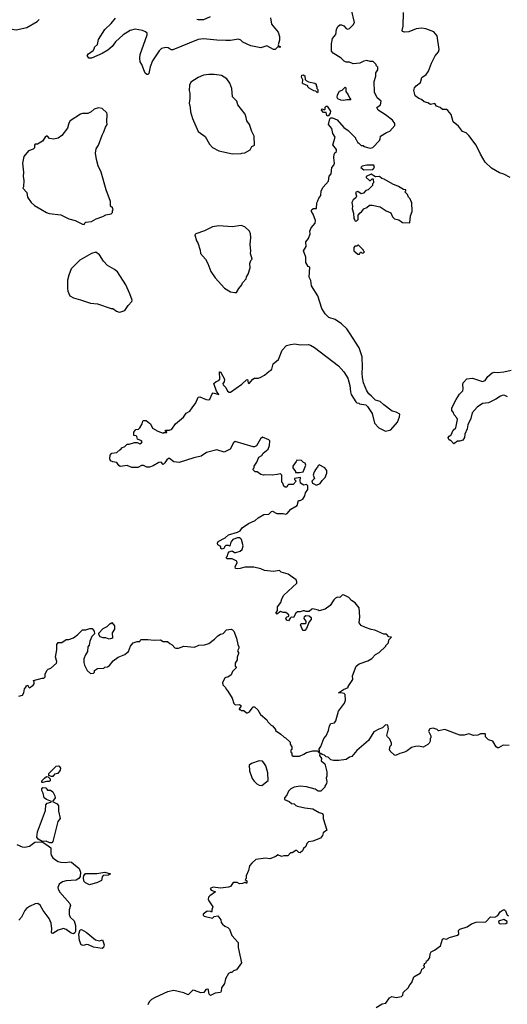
# Model space of a CAD drawing. Extents: x 2086813 to 2278017, y 548126 to 753336.
# Tile 364 of 461: x 2206976 to 2212413, y 669561 to 680544. Entities that reach past the tile are written whole.
import ezdxf

# ---------------------------------------------------------------- set-up
doc = ezdxf.new("R2010")
doc.units = 0

msp = doc.modelspace()

# ---------------------------------------------------------------- linework, layer by layer
at = {"layer": '0CON10XD'}
for points in [[(2211055, 679482), (2210972, 679535), (2210960, 679565), (2210998, 679595), (2211008, 679635), (2210961, 679671), (2210932, 679735), (2210930, 679855), (2210948, 679915), (2210948, 679952), (2210970, 679985), (2210970, 680015), (2210950, 680035), (2210950, 680045), (2210917, 680077), (2210885, 680078), (2210845, 680088), (2210815, 680082), (2210769, 680061), (2210695, 680051), (2210655, 680072), (2210615, 680071), (2210593, 680083), (2210560, 680115), (2210471, 680171), (2210452, 680195), (2210454, 680274), (2210463, 680335), (2210500, 680380), (2210508, 680435), (2210523, 680467), (2210544, 680486), (2210565, 680488), (2210589, 680475), (2210618, 680445), (2210635, 680440), (2210653, 680447), (2210694, 680486), (2210708, 680512), (2210676, 680655)], [(2212445, 678784), (2212375, 678820), (2212325, 678838), (2212235, 678889), (2212165, 678956), (2212114, 679044), (2212066, 679145), (2211984, 679254), (2211955, 679281), (2211915, 679297), (2211869, 679355), (2211811, 679405), (2211787, 679485), (2211751, 679531), (2211735, 679541), (2211691, 679541), (2211664, 679564), (2211625, 679580), (2211605, 679609), (2211555, 679599), (2211526, 679616), (2211487, 679627), (2211456, 679656), (2211425, 679666), (2211386, 679696), (2211371, 679755), (2211380, 679785), (2211395, 679808), (2211445, 679845), (2211459, 679901), (2211507, 679933), (2211535, 679969), (2211569, 680061), (2211607, 680143), (2211646, 680185), (2211653, 680213), (2211632, 680365), (2211595, 680409), (2211506, 680444), (2211455, 680451), (2211398, 680442), (2211315, 680410), (2211265, 680407), (2211245, 680414), (2211241, 680425), (2211251, 680471), (2211257, 680625)], [(2206625, 680563), (2206785, 680502), (2206875, 680443), (2206935, 680430), (2207055, 680457), (2207172, 680525), (2207195, 680548)], [(2209774, 680565), (2209784, 680495), (2209859, 680405), (2209874, 680356), (2209873, 680315), (2209858, 680265), (2209862, 680252), (2209880, 680245), (2209880, 680235), (2209855, 680240), (2209825, 680213), (2209805, 680213), (2209732, 680252), (2209665, 680231), (2209554, 680254), (2209464, 680294), (2209440, 680315), (2209415, 680326), (2209326, 680314), (2209275, 680314), (2209175, 680316), (2209025, 680331), (2208965, 680322), (2208685, 680209), (2208665, 680209), (2208630, 680230), (2208605, 680235), (2208557, 680223), (2208532, 680198), (2208457, 680085), (2208431, 680019), (2208416, 679944), (2208405, 679933), (2208395, 679933), (2208375, 679949), (2208366, 679965), (2208339, 680045), (2208321, 680075), (2208314, 680115), (2208319, 680155), (2208399, 680375), (2208398, 680395), (2208379, 680409), (2208345, 680422), (2208265, 680438), (2208207, 680423), (2208129, 680375), (2208044, 680296), (2208006, 680245), (2207960, 680205), (2207895, 680166), (2207775, 680114), (2207748, 680115), (2207728, 680145), (2207742, 680165), (2207795, 680201), (2207809, 680225), (2207812, 680238), (2207843, 680267), (2207856, 680325), (2207924, 680435), (2207997, 680503), (2208045, 680562)], [(2209099, 680575), (2209025, 680541), (2208965, 680541), (2208951, 680545)], [(2209348, 679048), (2209445, 679050), (2209453, 679057), (2209485, 679060), (2209547, 679093), (2209565, 679130), (2209596, 679144), (2209592, 679245), (2209566, 679296), (2209539, 679375), (2209509, 679415), (2209502, 679455), (2209489, 679489), (2209407, 679595), (2209398, 679635), (2209348, 679685), (2209340, 679775), (2209320, 679835), (2209285, 679885), (2209225, 679921), (2209145, 679934), (2209085, 679934), (2209025, 679924), (2208965, 679900), (2208885, 679848), (2208870, 679815), (2208867, 679755), (2208873, 679725), (2208873, 679665), (2208864, 679615), (2208877, 679565), (2208881, 679515), (2208904, 679444), (2208966, 679296), (2209043, 679243), (2209092, 679155), (2209125, 679120), (2209195, 679082), (2209348, 679048)], [(2210295, 679730), (2210278, 679748), (2210255, 679752), (2210205, 679780), (2210190, 679795), (2210188, 679808), (2210135, 679828), (2210130, 679835), (2210132, 679872), (2210120, 679905), (2210122, 679925), (2210135, 679930), (2210155, 679918), (2210158, 679878), (2210170, 679865), (2210195, 679852), (2210267, 679837), (2210280, 679825), (2210280, 679805), (2210290, 679795), (2210290, 679775), (2210300, 679765), (2210300, 679735), (2210295, 679730)], [(2210585, 679644), (2210555, 679646), (2210523, 679663), (2210516, 679675), (2210519, 679705), (2210542, 679748), (2210570, 679760), (2210605, 679790), (2210613, 679783), (2210613, 679745), (2210640, 679705), (2210652, 679672), (2210670, 679655), (2210665, 679650), (2210625, 679652), (2210585, 679644)], [(2207695, 678260), (2207702, 678278), (2207713, 678287), (2207777, 678293), (2207828, 678322), (2207902, 678348), (2207935, 678368), (2207995, 678378), (2208010, 678395), (2208010, 678415), (2208018, 678425), (2208010, 678445), (2207990, 678465), (2207987, 678515), (2207941, 678645), (2207886, 678845), (2207851, 678915), (2207832, 678985), (2207822, 679055), (2207829, 679105), (2207854, 679145), (2207894, 679256), (2207916, 679294), (2207933, 679345), (2207952, 679375), (2207948, 679405), (2207952, 679492), (2207946, 679506), (2207894, 679554), (2207855, 679563), (2207805, 679548), (2207773, 679517), (2207735, 679498), (2207677, 679497), (2207655, 679490), (2207539, 679415), (2207525, 679392), (2207510, 679335), (2207446, 679254), (2207405, 679222), (2207355, 679213), (2207310, 679220), (2207287, 679247), (2207275, 679246), (2207260, 679235), (2207230, 679190), (2207175, 679157), (2207150, 679155), (2207142, 679145), (2207142, 679115), (2207128, 679102), (2207075, 679080), (2207022, 679018), (2207006, 678945), (2207018, 678845), (2207014, 678795), (2207022, 678755), (2207019, 678681), (2207012, 678665), (2207054, 678615), (2207064, 678565), (2207104, 678505), (2207142, 678472), (2207210, 678430), (2207275, 678394), (2207305, 678384), (2207435, 678366), (2207525, 678324), (2207593, 678303), (2207675, 678264), (2207695, 678260)], [(2210415, 679470), (2210402, 679475), (2210395, 679510), (2210365, 679510), (2210340, 679535), (2210345, 679550), (2210375, 679540), (2210382, 679548), (2210383, 679567), (2210395, 679580), (2210405, 679580), (2210440, 679525), (2210437, 679503), (2210415, 679470)], [(2209417, 673473), (2209400, 673435), (2209402, 673405), (2209380, 673365), (2209380, 673335), (2209390, 673325), (2209390, 673315), (2209350, 673275), (2209333, 673237), (2209295, 673210), (2209273, 673207), (2209265, 673200), (2209238, 673152), (2209242, 673125), (2209270, 673095), (2209278, 673075), (2209296, 673056), (2209347, 672975), (2209362, 672915), (2209377, 672903), (2209427, 672907), (2209440, 672895), (2209440, 672885), (2209423, 672857), (2209425, 672850), (2209435, 672850), (2209445, 672840), (2209477, 672837), (2209504, 672814), (2209515, 672813), (2209538, 672825), (2209570, 672865), (2209575, 672880), (2209595, 672880), (2209632, 672845), (2209662, 672795), (2209733, 672733), (2209744, 672714), (2209780, 672675), (2209796, 672666), (2209830, 672625), (2209830, 672615), (2209886, 672576), (2209925, 672540), (2209940, 672535), (2209990, 672485), (2209990, 672465), (2210010, 672435), (2210010, 672405), (2210000, 672395), (2210000, 672375), (2210010, 672365), (2210012, 672342), (2210025, 672330), (2210095, 672330), (2210145, 672350), (2210175, 672370), (2210245, 672390), (2210295, 672390), (2210312, 672372), (2210318, 672372), (2210320, 672395), (2210310, 672405), (2210332, 672438), (2210367, 672525), (2210392, 672558), (2210421, 672615), (2210432, 672668), (2210447, 672693), (2210485, 672703), (2210500, 672725), (2210529, 672831), (2210598, 672922), (2210610, 672955), (2210605, 673018), (2210595, 673028), (2210575, 673033), (2210530, 673035), (2210586, 673074), (2210640, 673095), (2210640, 673105), (2210692, 673185), (2210688, 673225), (2210726, 673334), (2210760, 673360), (2210856, 673394), (2210901, 673419), (2210945, 673462), (2210986, 673484), (2211060, 673555), (2211060, 673565), (2211090, 673595), (2211092, 673628), (2211120, 673655), (2211092, 673662), (2211065, 673690), (2211035, 673690), (2210936, 673736), (2210895, 673743), (2210830, 673765), (2210785, 673788), (2210763, 673815), (2210770, 673885), (2210762, 673985), (2210718, 674038), (2210676, 674066), (2210645, 674098), (2210585, 674128), (2210570, 674125), (2210545, 674100), (2210518, 674102), (2210497, 674093), (2210478, 674075), (2210439, 674011), (2210381, 673969), (2210315, 673952), (2210305, 673957), (2210245, 673972), (2210235, 673970), (2210205, 673942), (2210165, 673942), (2210152, 673952), (2210135, 673952), (2210105, 673940), (2210075, 673938), (2210054, 673926), (2210030, 673875), (2210002, 673878), (2209990, 673870), (2209975, 673840), (2209955, 673848), (2209943, 673865), (2209952, 673878), (2209978, 673892), (2209978, 673905), (2209945, 673932), (2209915, 673931), (2209885, 673942), (2209842, 673912), (2209832, 673925), (2209850, 673955), (2209850, 673995), (2209887, 674043), (2209900, 674085), (2209922, 674125), (2210065, 674260), (2210068, 674275), (2210058, 674295), (2209971, 674361), (2209893, 674383), (2209872, 674402), (2209805, 674390), (2209705, 674400), (2209665, 674420), (2209585, 674438), (2209485, 674439), (2209435, 674421), (2209405, 674418), (2209382, 674422), (2209377, 674445), (2209402, 674485), (2209398, 674505), (2209345, 674531), (2209285, 674530), (2209280, 674545), (2209290, 674555), (2209300, 674595), (2209312, 674608), (2209345, 674618), (2209373, 674603), (2209385, 674603), (2209435, 674616), (2209458, 674635), (2209466, 674675), (2209448, 674745), (2209439, 674759), (2209426, 674766), (2209405, 674766), (2209352, 674745), (2209330, 674715), (2209318, 674672), (2209305, 674680), (2209275, 674680), (2209260, 674665), (2209255, 674650), (2209235, 674640), (2209220, 674645), (2209218, 674668), (2209185, 674688), (2209180, 674705), (2209190, 674725), (2209266, 674764), (2209305, 674797), (2209405, 674828), (2209435, 674843), (2209455, 674878), (2209526, 674924), (2209601, 674959), (2209635, 674988), (2209700, 675025), (2209755, 675028), (2209783, 675057), (2209795, 675061), (2209845, 675037), (2209915, 675038), (2209945, 675028), (2209960, 675035), (2209998, 675085), (2210070, 675125), (2210085, 675180), (2210105, 675182), (2210133, 675197), (2210157, 675235), (2210163, 675267), (2210187, 675303), (2210190, 675345), (2210175, 675360), (2210145, 675352), (2210108, 675375), (2210102, 675405), (2210108, 675438), (2210042, 675428), (2210040, 675415), (2210060, 675395), (2210025, 675360), (2209975, 675360), (2209962, 675348), (2209955, 675330), (2209935, 675330), (2209922, 675342), (2209910, 675375), (2209900, 675385), (2209900, 675465), (2209885, 675480), (2209847, 675473), (2209793, 675463), (2209705, 675468), (2209695, 675462), (2209665, 675470), (2209625, 675500), (2209602, 675502), (2209580, 675525), (2209580, 675535), (2209590, 675545), (2209590, 675565), (2209621, 675609), (2209643, 675665), (2209676, 675684), (2209690, 675710), (2209748, 675755), (2209763, 675795), (2209766, 675846), (2209755, 675858), (2209685, 675888), (2209662, 675868), (2209615, 675792), (2209595, 675780), (2209578, 675778), (2209380, 675840), (2209359, 675825), (2209321, 675755), (2209255, 675720), (2209175, 675747), (2209058, 675715), (2209000, 675675), (2208916, 675656), (2208755, 675606), (2208695, 675612), (2208645, 675649), (2208635, 675650), (2208615, 675635), (2208595, 675602), (2208575, 675583), (2208555, 675607), (2208526, 675606), (2208463, 675567), (2208424, 675554), (2208395, 675553), (2208355, 675570), (2208335, 675570), (2208295, 675550), (2208255, 675549), (2208225, 675551), (2208175, 675571), (2208095, 675562), (2208081, 675571), (2208060, 675605), (2208013, 675613), (2207990, 675625), (2207982, 675645), (2207983, 675687), (2208005, 675710), (2208060, 675715), (2208095, 675750), (2208105, 675750), (2208115, 675770), (2208150, 675785), (2208175, 675808), (2208195, 675808), (2208257, 675827), (2208285, 675828), (2208315, 675814), (2208336, 675824), (2208342, 675835), (2208335, 675848), (2208290, 675865), (2208282, 675895), (2208275, 675902), (2208250, 675905), (2208247, 675943), (2208270, 675975), (2208302, 675978), (2208315, 675990), (2208342, 676035), (2208348, 676065), (2208356, 676074), (2208385, 676072), (2208424, 676045), (2208436, 676035), (2208457, 675987), (2208515, 675954), (2208575, 675932), (2208585, 675940), (2208615, 675940), (2208618, 675948), (2208602, 675952), (2208600, 675965), (2208645, 675967), (2208673, 675977), (2208715, 676036), (2208801, 676109), (2208834, 676155), (2208872, 676178), (2208900, 676215), (2208940, 676270), (2208965, 676332), (2208985, 676337), (2209055, 676307), (2209085, 676303), (2209095, 676310), (2209125, 676378), (2209135, 676382), (2209196, 676364), (2209171, 676401), (2209142, 676485), (2209165, 676510), (2209195, 676520), (2209208, 676535), (2209205, 676618), (2209216, 676615), (2209259, 676535), (2209256, 676504), (2209240, 676485), (2209243, 676473), (2209275, 676440), (2209292, 676402), (2209310, 676390), (2209325, 676390), (2209452, 676478), (2209505, 676528), (2209515, 676530), (2209523, 676495), (2209535, 676488), (2209576, 676534), (2209595, 676544), (2209637, 676547), (2209664, 676556), (2209705, 676578), (2209757, 676623), (2209780, 676635), (2209788, 676645), (2209802, 676705), (2209862, 676755), (2209903, 676857), (2209951, 676909), (2209995, 676922), (2210045, 676930), (2210105, 676917), (2210195, 676920), (2210220, 676915), (2210265, 676888), (2210530, 676685), (2210591, 676615), (2210634, 676545), (2210657, 676465), (2210663, 676395), (2210673, 676365), (2210725, 676280), (2210735, 676270), (2210757, 676267), (2210765, 676260), (2210835, 676250), (2210855, 676230), (2210905, 676150), (2210932, 676042), (2210982, 675992), (2211055, 675954), (2211115, 675971), (2211189, 676055), (2211211, 676115), (2211213, 676143), (2211175, 676168), (2211129, 676179), (2211035, 676250), (2210997, 676287), (2210945, 676302), (2210898, 676345), (2210870, 676370), (2210847, 676405), (2210810, 676495), (2210797, 676555), (2210794, 676605), (2210799, 676665), (2210796, 676785), (2210760, 676885), (2210655, 677052), (2210622, 677095), (2210565, 677152), (2210495, 677202), (2210424, 677224), (2210382, 677262), (2210344, 677324), (2210302, 677465), (2210231, 677575), (2210224, 677635), (2210204, 677674), (2210210, 677785), (2210192, 677792), (2210168, 677835), (2210167, 677895), (2210142, 677965), (2210172, 678015), (2210168, 678065), (2210197, 678103), (2210216, 678154), (2210212, 678185), (2210218, 678205), (2210226, 678224), (2210270, 678275), (2210273, 678305), (2210247, 678375), (2210228, 678405), (2210230, 678415), (2210235, 678428), (2210253, 678437), (2210285, 678440), (2210288, 678502), (2210302, 678525), (2210310, 678555), (2210332, 678585), (2210338, 678635), (2210358, 678675), (2210418, 678745), (2210425, 678800), (2210448, 678825), (2210458, 678895), (2210478, 678922), (2210487, 678945), (2210477, 679005), (2210484, 679046), (2210490, 679060), (2210510, 679075), (2210510, 679095), (2210467, 679147), (2210493, 679235), (2210469, 679275), (2210455, 679330), (2210418, 679375), (2210433, 679437), (2210445, 679450), (2210465, 679450), (2210515, 679428), (2210592, 679342), (2210639, 679309), (2210720, 679225), (2210720, 679215), (2210728, 679208), (2210745, 679170), (2210755, 679170), (2210785, 679140), (2210805, 679140), (2210815, 679130), (2210885, 679112), (2210915, 679120), (2210988, 679195), (2210996, 679214), (2210998, 679245), (2211065, 679287), (2211105, 679302), (2211160, 679365), (2211158, 679385), (2211132, 679425), (2211055, 679482)], [(2210815, 678869), (2210915, 678873), (2210932, 678895), (2210925, 678920), (2210845, 678920), (2210795, 678910), (2210780, 678895), (2210815, 678869)], [(2211325, 678280), (2211332, 678355), (2211352, 678405), (2211350, 678505), (2211340, 678515), (2211330, 678545), (2211313, 678563), (2211300, 678595), (2211270, 678625), (2211280, 678635), (2211280, 678645), (2211255, 678650), (2211200, 678685), (2211135, 678710), (2211040, 678765), (2211013, 678773), (2210987, 678797), (2210945, 678790), (2210895, 678820), (2210840, 678795), (2210840, 678785), (2210875, 678750), (2210888, 678752), (2210905, 678770), (2210918, 678768), (2210920, 678725), (2210910, 678715), (2210910, 678695), (2210860, 678645), (2210835, 678638), (2210811, 678609), (2210785, 678602), (2210745, 678628), (2210734, 678626), (2210722, 678615), (2210732, 678575), (2210723, 678557), (2210694, 678536), (2210680, 678505), (2210687, 678465), (2210682, 678435), (2210698, 678385), (2210700, 678325), (2210710, 678315), (2210712, 678302), (2210735, 678300), (2210750, 678315), (2210750, 678365), (2210771, 678389), (2210789, 678401), (2210812, 678435), (2210845, 678449), (2210876, 678474), (2210905, 678477), (2210995, 678457), (2211062, 678412), (2211115, 678390), (2211134, 678344), (2211155, 678323), (2211205, 678313), (2211245, 678282), (2211325, 678280)], [(2209375, 677500), (2209395, 677502), (2209418, 677545), (2209452, 677585), (2209462, 677608), (2209500, 677655), (2209504, 677676), (2209523, 677705), (2209544, 677775), (2209541, 677825), (2209555, 677860), (2209570, 677875), (2209550, 677935), (2209554, 677965), (2209546, 678035), (2209553, 678115), (2209550, 678155), (2209538, 678185), (2209485, 678232), (2209445, 678250), (2209345, 678234), (2209195, 678244), (2209125, 678233), (2209035, 678190), (2208940, 678155), (2208930, 678145), (2208948, 678078), (2208962, 678055), (2208990, 677975), (2208992, 677935), (2209048, 677875), (2209074, 677825), (2209106, 677735), (2209154, 677665), (2209259, 677549), (2209325, 677510), (2209375, 677500)], [(2210765, 677930), (2210775, 677950), (2210785, 677950), (2210795, 677940), (2210808, 677942), (2210820, 677955), (2210810, 677965), (2210810, 677975), (2210755, 678030), (2210745, 678030), (2210735, 678020), (2210712, 678018), (2210700, 678005), (2210700, 677965), (2210745, 677930), (2210765, 677930)], [(2208085, 677281), (2208105, 677284), (2208148, 677302), (2208185, 677358), (2208228, 677402), (2208230, 677415), (2208205, 677485), (2208160, 677585), (2208065, 677731), (2208035, 677757), (2207954, 677804), (2207910, 677850), (2207865, 677920), (2207825, 677950), (2207775, 677937), (2207648, 677862), (2207550, 677765), (2207523, 677695), (2207510, 677640), (2207508, 677545), (2207514, 677515), (2207536, 677466), (2207575, 677440), (2207655, 677421), (2207765, 677382), (2207845, 677374), (2207995, 677324), (2208015, 677321), (2208055, 677293), (2208085, 677281)], [(2212416, 676336), (2212385, 676353), (2212365, 676355), (2212338, 676345), (2212285, 676310), (2212205, 676272), (2212135, 676262), (2212078, 676222), (2212021, 676159), (2212006, 676094), (2211974, 676026), (2211965, 675980), (2211938, 675922), (2211934, 675885), (2211918, 675855), (2211885, 675843), (2211858, 675842), (2211815, 675812), (2211785, 675850), (2211775, 675850), (2211761, 675861), (2211754, 675884), (2211765, 675900), (2211788, 675915), (2211810, 675965), (2211839, 675991), (2211859, 676085), (2211849, 676105), (2211820, 676135), (2211808, 676168), (2211793, 676185), (2211794, 676215), (2211841, 676309), (2211881, 676369), (2211917, 676405), (2211922, 676425), (2211916, 676475), (2211921, 676495), (2211961, 676539), (2212025, 676544), (2212135, 676509), (2212165, 676520), (2212195, 676566), (2212245, 676605), (2212265, 676614), (2212305, 676610), (2212374, 676616), (2212455, 676634)], [(2210052, 675492), (2210095, 675492), (2210135, 675500), (2210168, 675575), (2210158, 675598), (2210140, 675605), (2210118, 675628), (2210065, 675630), (2210060, 675615), (2210022, 675565), (2210022, 675545), (2210050, 675505), (2210052, 675492)], [(2210285, 675353), (2210325, 675370), (2210348, 675405), (2210381, 675439), (2210400, 675485), (2210400, 675515), (2210377, 675545), (2210315, 675580), (2210300, 675565), (2210298, 675552), (2210270, 675525), (2210270, 675515), (2210258, 675502), (2210248, 675465), (2210262, 675428), (2210232, 675395), (2210240, 675375), (2210285, 675353)], [(2207975, 673633), (2207935, 673648), (2207905, 673648), (2207875, 673662), (2207858, 673688), (2207858, 673702), (2207905, 673752), (2207950, 673775), (2207985, 673810), (2207995, 673810), (2208005, 673820), (2208032, 673785), (2208034, 673746), (2208008, 673705), (2208010, 673645), (2207975, 673633)], [(2210132, 673732), (2210107, 673795), (2210115, 673809), (2210162, 673808), (2210172, 673818), (2210170, 673835), (2210148, 673865), (2210151, 673889), (2210165, 673897), (2210205, 673893), (2210227, 673877), (2210227, 673855), (2210203, 673827), (2210175, 673752), (2210155, 673732), (2210132, 673732)], [(2206965, 672999), (2207009, 673011), (2207022, 673035), (2207028, 673082), (2207048, 673102), (2207050, 673115), (2207065, 673120), (2207070, 673105), (2207085, 673092), (2207125, 673120), (2207137, 673135), (2207138, 673155), (2207130, 673175), (2207225, 673200), (2207245, 673200), (2207260, 673215), (2207260, 673245), (2207278, 673285), (2207295, 673300), (2207325, 673310), (2207388, 673365), (2207392, 673385), (2207377, 673435), (2207390, 673515), (2207392, 673575), (2207404, 673596), (2207445, 673598), (2207495, 673630), (2207525, 673632), (2207575, 673650), (2207623, 673687), (2207675, 673740), (2207715, 673738), (2207757, 673753), (2207783, 673753), (2207808, 673725), (2207810, 673695), (2207780, 673665), (2207758, 673612), (2207752, 673568), (2207735, 673550), (2207732, 673495), (2207709, 673461), (2207691, 673415), (2207690, 673375), (2207698, 673345), (2207728, 673285), (2207765, 673252), (2207800, 673255), (2207810, 673265), (2207810, 673285), (2207845, 673308), (2207915, 673312), (2207925, 673322), (2207955, 673327), (2207978, 673342), (2208017, 673393), (2208075, 673432), (2208147, 673463), (2208176, 673484), (2208188, 673495), (2208212, 673555), (2208240, 673595), (2208285, 673610), (2208315, 673610), (2208325, 673630), (2208405, 673632), (2208475, 673623), (2208545, 673628), (2208575, 673610), (2208625, 673610), (2208650, 673585), (2208675, 673572), (2208705, 673538), (2208717, 673533), (2208747, 673533), (2208805, 673557), (2208925, 673547), (2208975, 673566), (2209035, 673572), (2209085, 673586), (2209147, 673633), (2209185, 673670), (2209215, 673690), (2209243, 673697), (2209283, 673737), (2209335, 673747), (2209350, 673740), (2209362, 673722), (2209394, 673645), (2209407, 673575), (2209418, 673548), (2209419, 673535), (2209404, 673505), (2209417, 673485), (2209417, 673473)], [(2212435, 672450), (2212365, 672453), (2212315, 672422), (2212305, 672422), (2212288, 672435), (2212250, 672495), (2212205, 672510), (2212170, 672545), (2212170, 672575), (2212165, 672580), (2212115, 672580), (2212085, 672562), (2212035, 672560), (2211985, 672578), (2211933, 672563), (2211885, 672562), (2211717, 672627), (2211645, 672612), (2211630, 672625), (2211585, 672642), (2211550, 672635), (2211533, 672607), (2211560, 672555), (2211560, 672535), (2211552, 672525), (2211552, 672498), (2211542, 672475), (2211525, 672458), (2211475, 672430), (2211425, 672441), (2211388, 672438), (2211344, 672426), (2211295, 672388), (2211266, 672374), (2211215, 672360), (2211165, 672338), (2211150, 672345), (2211108, 672385), (2211100, 672405), (2211108, 672442), (2211120, 672455), (2211120, 672475), (2211105, 672520), (2211078, 672545), (2211071, 672561), (2211088, 672635), (2211080, 672675), (2211055, 672680), (2211020, 672645), (2210979, 672631), (2210925, 672600), (2210867, 672505), (2210736, 672394), (2210678, 672325), (2210653, 672317), (2210615, 672292), (2210535, 672280), (2210475, 672280), (2210445, 672288), (2210415, 672318), (2210393, 672323), (2210375, 672340), (2210348, 672348), (2210335, 672360), (2210322, 672358), (2210320, 672335), (2210340, 672305), (2210338, 672278), (2210378, 672245), (2210402, 672155), (2210402, 672108), (2210392, 672085), (2210400, 672045), (2210398, 672025), (2210380, 671995), (2210380, 671985), (2210335, 671940), (2210305, 671940), (2210272, 671962), (2210175, 671987), (2210105, 671993), (2210035, 671982), (2210000, 671965), (2209975, 671940), (2209956, 671894), (2209928, 671865), (2209930, 671845), (2209980, 671825), (2210005, 671802), (2210037, 671797), (2210055, 671780), (2210075, 671772), (2210154, 671754), (2210245, 671742), (2210315, 671700), (2210351, 671691), (2210361, 671671), (2210358, 671635), (2210400, 671505), (2210358, 671475), (2210352, 671445), (2210330, 671415), (2210245, 671383), (2210195, 671372), (2210176, 671354), (2210165, 671320), (2210140, 671300), (2210128, 671275), (2210105, 671252), (2210090, 671255), (2210067, 671277), (2210055, 671278), (2210015, 671250), (2209995, 671250), (2209965, 671217), (2209921, 671219), (2209895, 671212), (2209855, 671228), (2209831, 671209), (2209765, 671183), (2209715, 671193), (2209610, 671175), (2209564, 671136), (2209538, 671105), (2209528, 671055), (2209502, 670995), (2209500, 670965), (2209490, 670955), (2209507, 670937), (2209510, 670915), (2209505, 670910), (2209495, 670920), (2209485, 670920), (2209462, 670908), (2209427, 670907), (2209402, 670922), (2209382, 670922), (2209355, 670920), (2209328, 670875), (2209303, 670867), (2209215, 670856), (2209135, 670868), (2209100, 670855), (2209110, 670835), (2209158, 670815), (2209095, 670773), (2209082, 670758), (2209076, 670735), (2209084, 670714), (2209129, 670649), (2209118, 670615), (2209120, 670595), (2209115, 670590), (2209108, 670598), (2209065, 670602), (2209022, 670568), (2209020, 670555), (2209033, 670543), (2209125, 670522), (2209145, 670540), (2209185, 670550), (2209217, 670505), (2209224, 670475), (2209236, 670456), (2209264, 670434), (2209295, 670420), (2209315, 670400), (2209340, 670330), (2209412, 670252), (2209412, 670195), (2209450, 670025), (2209393, 669947), (2209360, 669935), (2209342, 669918), (2209325, 669918), (2209304, 669906), (2209270, 669845), (2209260, 669795), (2209226, 669744), (2209223, 669707), (2209215, 669692), (2209155, 669687), (2209105, 669660), (2209090, 669675), (2209082, 669715), (2209080, 669725), (2209065, 669732), (2209052, 669725), (2209030, 669695), (2208995, 669688), (2208927, 669717), (2208905, 669718), (2208855, 669668), (2208808, 669688), (2208695, 669714), (2208625, 669699), (2208485, 669637), (2208446, 669615), (2208421, 669589), (2208406, 669555)], [(2209675, 672002), (2209745, 672058), (2209742, 672145), (2209722, 672222), (2209700, 672255), (2209685, 672272), (2209645, 672277), (2209562, 672248), (2209535, 672228), (2209537, 672167), (2209570, 672080), (2209590, 672050), (2209621, 672021), (2209645, 672007), (2209675, 672002)], [(2207331, 672101), (2207302, 672112), (2207301, 672135), (2207384, 672216), (2207405, 672221), (2207416, 672216), (2207432, 672195), (2207426, 672175), (2207400, 672135), (2207363, 672127), (2207345, 672104), (2207331, 672101)], [(2207235, 672034), (2207224, 672035), (2207224, 672055), (2207251, 672085), (2207275, 672101), (2207295, 672100), (2207316, 672076), (2207316, 672055), (2207305, 672046), (2207274, 672046), (2207235, 672034)], [(2207335, 671362), (2207313, 671363), (2207271, 671381), (2207225, 671377), (2207183, 671405), (2207169, 671425), (2207173, 671485), (2207263, 671725), (2207266, 671785), (2207283, 671805), (2207322, 671815), (2207330, 671825), (2207275, 671846), (2207250, 671865), (2207238, 671918), (2207222, 671945), (2207222, 671965), (2207235, 671980), (2207266, 671976), (2207285, 671950), (2207319, 671949), (2207345, 671932), (2207368, 671888), (2207370, 671865), (2207340, 671825), (2207395, 671797), (2207407, 671775), (2207408, 671715), (2207428, 671635), (2207401, 671599), (2207345, 671378), (2207335, 671362)], [(2206946, 671345), (2207005, 671318), (2207035, 671315), (2207085, 671327), (2207145, 671371), (2207225, 671372), (2207280, 671340), (2207324, 671305), (2207322, 671245), (2207327, 671225), (2207347, 671195), (2207375, 671172), (2207405, 671154), (2207436, 671146), (2207485, 671143), (2207535, 671150), (2207555, 671147), (2207638, 671078), (2207655, 671035), (2207652, 670988), (2207637, 670963), (2207605, 670947), (2207495, 670938), (2207453, 670927), (2207417, 670903), (2207402, 670865), (2207406, 670845), (2207425, 670811), (2207536, 670685), (2207544, 670665), (2207527, 670615), (2207528, 670565), (2207537, 670535), (2207582, 670492), (2207599, 670441), (2207598, 670372), (2207592, 670358), (2207575, 670348), (2207549, 670355), (2207495, 670396), (2207465, 670408), (2207405, 670388), (2207345, 670351), (2207335, 670354), (2207329, 670365), (2207333, 670405), (2207328, 670465), (2207305, 670520), (2207237, 670607), (2207205, 670666), (2207177, 670685), (2207149, 670681), (2207085, 670653), (2207051, 670629), (2207032, 670608), (2206998, 670535), (2206965, 670499)], [(2207755, 670894), (2207708, 670915), (2207691, 670935), (2207686, 670975), (2207690, 670995), (2207710, 671020), (2207835, 671020), (2207925, 671034), (2207990, 671015), (2207965, 671001), (2207905, 670998), (2207896, 670984), (2207888, 670942), (2207845, 670922), (2207755, 670894)], [(2210952, 669525), (2211018, 669565), (2211058, 669575), (2211100, 669635), (2211125, 669647), (2211175, 669638), (2211235, 669650), (2211247, 669663), (2211252, 669695), (2211306, 669744), (2211325, 669780), (2211347, 669803), (2211371, 669869), (2211441, 669909), (2211452, 669925), (2211460, 669955), (2211475, 669960), (2211490, 669975), (2211490, 669985), (2211480, 669995), (2211490, 670005), (2211490, 670015), (2211510, 670025), (2211512, 670048), (2211525, 670050), (2211550, 670085), (2211552, 670125), (2211563, 670147), (2211600, 670165), (2211668, 670215), (2211691, 670289), (2211705, 670297), (2211735, 670288), (2211770, 670305), (2211858, 670332), (2211872, 670345), (2211870, 670385), (2211885, 670400), (2211964, 670426), (2212015, 670460), (2212065, 670479), (2212175, 670482), (2212225, 670538), (2212275, 670532), (2212308, 670552), (2212335, 670592), (2212365, 670616), (2212380, 670615), (2212392, 670605), (2212410, 670555), (2212425, 670548)], [(2212335, 670459), (2212395, 670464), (2212410, 670475), (2212412, 670485), (2212376, 670506), (2212326, 670494), (2212313, 670485), (2212318, 670468), (2212335, 670459)], [(2207895, 670184), (2207800, 670200), (2207745, 670226), (2207725, 670228), (2207685, 670217), (2207661, 670225), (2207643, 670273), (2207635, 670345), (2207649, 670391), (2207665, 670396), (2207718, 670365), (2207821, 670281), (2207865, 670269), (2207899, 670279), (2207917, 670225), (2207912, 670195), (2207895, 670184)]]:
    msp.add_lwpolyline(points, dxfattribs=at)

doc.saveas('drawing.dxf')
